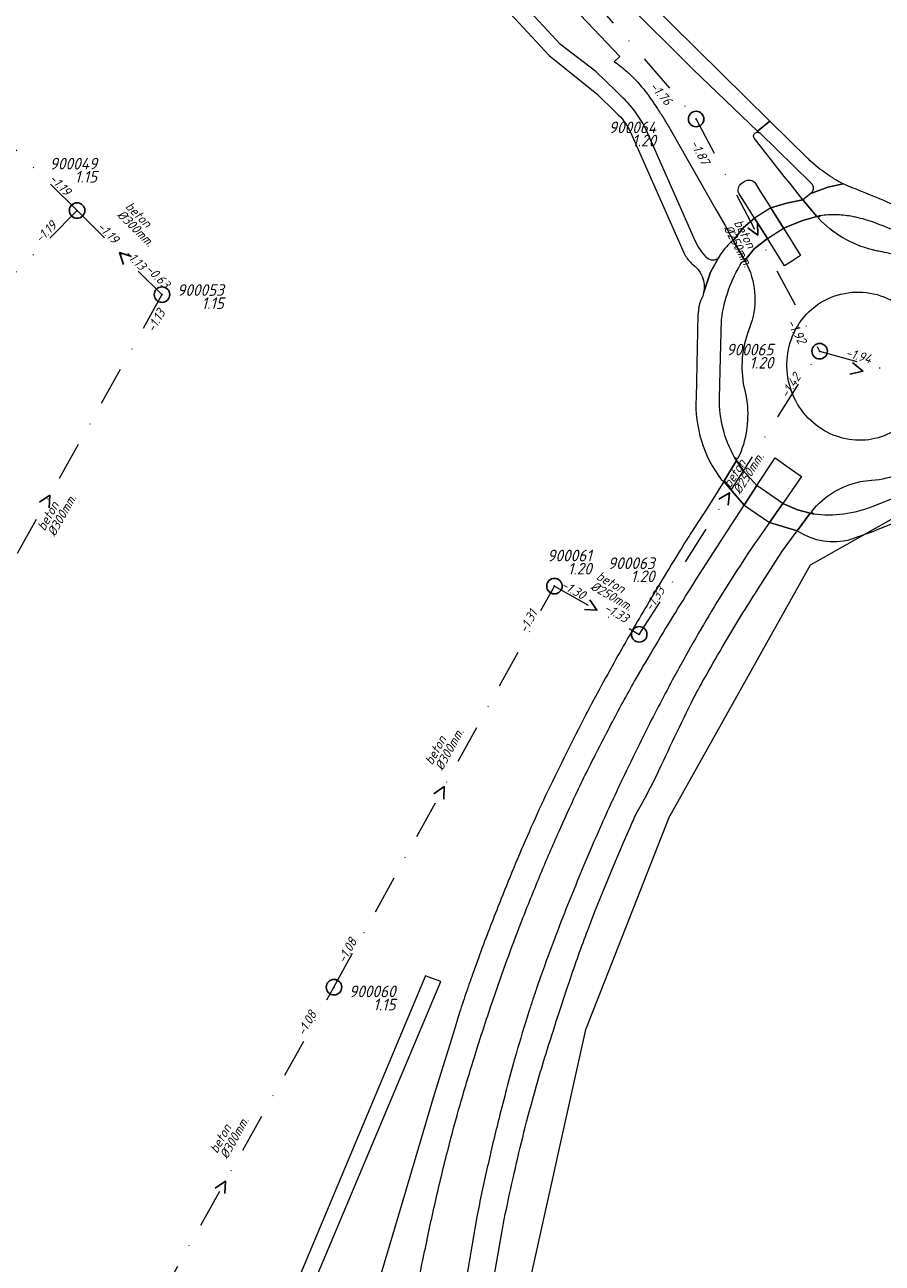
# Model space of a CAD drawing. Extents: x 148869 to 161638, y 453607 to 469810.
# Tile 628 of 656: x 153828 to 153938, y 467444 to 467604. Entities that reach past the tile are written whole.
import ezdxf
from ezdxf.enums import TextEntityAlignment as Align
from ezdxf.lldxf.tags import DXFTag

# ---------------------------------------------------------------- set-up
doc = ezdxf.new("R2010")
doc.units = 0
doc.header["$PDMODE"] = 32
doc.header["$PDSIZE"] = 2
doc.linetypes.add('RI-VWA', pattern=[11, 5, -3, 0, -3])
doc.layers.get('0').update_dxf_attribs({"linetype": 'CONTINUOUS'})
for name, color, linetype in [('B-OI-RI-BOB-T18-niet meenemen', 252, 'CONTINUOUS'), ('B-OI-RI-DIAMETER-T18-niet meenemen', 252, 'CONTINUOUS'), ('B-OI-RI-MATERIAAL-T18-niet meenemen', 252, 'CONTINUOUS'), ('B-OI-RI-STROOMRICHTING-S-niet meenemen', 252, 'CONTINUOUS'), ('B-OI-RI-VWA_PUTDEKSELHOOGTE-T25-niet meenemen', 252, 'CONTINUOUS'), ('gs dwa', 252, 'CONTINUOUS')]:
    doc.layers.add(name, color=color, linetype=linetype)
for name, color, linetype, lineweight in [('B-OI-RI-PERSLEIDING-G-niet meenemen', 190, 'RI-PERS', 18), ('B-OI-RI-VWA_TRANSPORTLEIDING-G-niet meenemen', 252, 'RI-VWA', 18), ('B-RO-VH-VERHARDING_ASFALT-GV', 251, 'CONTINUOUS', 18), ('B-RO-VH-VERHARDING_HALFVERHARDING_GRIND-GV', 251, 'CONTINUOUS', 18)]:
    doc.layers.add(name, color=color, linetype=linetype, lineweight=lineweight)
doc.styles.add('iso15', font='ISO.shx', dxfattribs={"oblique": 15})
doc.styles.add('NLCS-ISO-M750_CURSIEF', font='NLCS-ISO.ttf', dxfattribs={"oblique": 15})
tags = doc.linetypes.add('RI-PERS', pattern='A,7,-2,["P",Standard,S=1.8,R=0,X=-0.5,Y=-0.9],-2,7,-2,[102,NLCS.SHX,S=1,R=180,X=0,Y=0],-2', length=22).pattern_tags.tags
tags[6] = DXFTag(74, 10)

# ---------------------------------------------------------------- blocks, each defined once
blk = doc.blocks.new('ACMAP_ANN_TEMPLATE_diam')
at = {"color": 0, "linetype": 'ByBlock', "style": 'iso15', "oblique": 15}
blk.add_attdef('diam', (0.5, -1.3), '', height=1.2, dxfattribs=at)
blk = doc.blocks.new('ACMAP_ANN_TEMPLATE_mat')
at = {"color": 0, "linetype": 'ByBlock', "style": 'iso15', "oblique": 15}
blk.add_attdef('mat', (0.5, 0.2), '', height=1.2, dxfattribs=at)
blk = doc.blocks.new('ACMAP_ANN_TEMPLATE_nap-l')
at = {"color": 0, "linetype": 'ByBlock', "style": 'iso15', "oblique": 15}
blk.add_attdef('nap-l', (3.3, 0.2), '', height=1.2, dxfattribs=at)
blk = doc.blocks.new('ACMAP_ANN_TEMPLATE_nap-r')
at = {"color": 0, "linetype": 'ByBlock', "style": 'iso15', "oblique": 15}
blk.add_attdef('nap-r', text='', height=1.2, dxfattribs=at).set_placement((-4.1, 0.2), align=Align.RIGHT)
blk = doc.blocks.new('ACMAP_ANN_TEMPLATE_puth-dwa')
at = {"color": 0, "linetype": 'ByBlock', "style": 'iso15', "oblique": 15}
blk.add_attdef('puth-dwa', text='', height=1.5, dxfattribs=at).set_placement((2.7, 1), align=Align.RIGHT)
blk = doc.blocks.new('ACMAP_ANN_TEMPLATE_putnr-dwa')
at = {"color": 0, "linetype": 'ByBlock', "style": 'iso15', "oblique": 15}
blk.add_attdef('putnr-dwa', text='', height=1.5, dxfattribs=at).set_placement((2.7, 2.7), align=Align.RIGHT)

msp = doc.modelspace()

# ---------------------------------------------------------------- linework, layer by layer
at = {"layer": 'B-OI-RI-PERSLEIDING-G-niet meenemen'}
for p, q in [((153929.23, 467533.94), (153949.34, 467545.34)), ((153910.86, 467501.17), (153929.23, 467533.94)), ((153910.86, 467501.17), (153900.26, 467474.11)), ((153891.61, 467435.31), (153900.26, 467474.11))]:
    msp.add_line(p, q, dxfattribs=at)
at = {"layer": 'B-OI-RI-STROOMRICHTING-S-niet meenemen'}
for points in [[(153922.37, 467578.13), (153922.42, 467576.53), (153921.1, 467577.46)], [(153841.52, 467573.77), (153839.99, 467574.27), (153840.51, 467572.74)], [(153934.65, 467560.09), (153935.99, 467558.97), (153934.29, 467558.57)], [(153829.65, 467542.02), (153830.98, 467542.93), (153830.91, 467541.32)], [(153917.36, 467542.42), (153918.74, 467543.24), (153918.58, 467541.64)], [(153900.73, 467529.41), (153901.63, 467528.08), (153900.02, 467528.16)], [(153880.59, 467504.37), (153881.91, 467505.29), (153881.85, 467503.68)], [(153852.34, 467453.43), (153853.67, 467454.33), (153853.6, 467452.73)]]:
    msp.add_lwpolyline(points, dxfattribs=at)
at = {"layer": 'B-OI-RI-VWA_TRANSPORTLEIDING-G-niet meenemen'}
for p, q in [((153878.7, 467632.9), (153914.44, 467591.52)), ((153791.64, 467622.19), (153834.51, 467579.7)), ((153914.44, 467591.52), (153930.39, 467561.53)), ((153834.51, 467579.7), (153804.84, 467549.76)), ((153834.51, 467579.7), (153845.47, 467568.84)), ((153845.47, 467568.84), (153816.5, 467517.02)), ((153907.1, 467524.96), (153930.39, 467561.53)), ((153930.39, 467561.53), (153983.1, 467546.9)), ((153867.68, 467479.38), (153896.15, 467531.19)), ((153896.15, 467531.19), (153907.1, 467524.96)), ((153839.67, 467429.29), (153867.68, 467479.38))]:
    msp.add_line(p, q, dxfattribs=at)
at = {"layer": 'B-RO-VH-VERHARDING_ASFALT-GV', "flags": 128}
for points in [[(153922.51, 467589.8), (153922.37, 467589.94), (153914.06, 467597.92), (153904.99, 467606.99), (153896.3, 467616.43), (153888.02, 467626.23), (153880.16, 467636.37), (153872.74, 467646.83), (153870.94, 467649.65), (153869.34, 467652.59), (153864.56, 467662.09), (153863.8, 467663.55), (153861.32, 467667.88), (153858.77, 467666.28), (153861.03, 467662.46)], [(153871.83, 467651.99), (153862.95, 467668.91), (153861.32, 467667.88), (153863.8, 467663.55), (153864.56, 467662.09), (153869.34, 467652.59), (153870.94, 467649.65), (153872.74, 467646.83), (153880.16, 467636.37), (153888.02, 467626.23), (153896.3, 467616.43), (153904.99, 467606.99), (153914.06, 467597.92), (153922.37, 467589.94), (153923.98, 467591.24), (153905.06, 467609.91)], [(153881.16, 467624.88), (153879.19, 467623.51), (153885.61, 467613.38), (153885.45, 467613.25), (153888.75, 467607.01), (153895.48, 467599.71), (153901.63, 467594.77), (153904.1, 467592.34)], [(153905.04, 467594.22), (153904.06, 467595.17), (153901.49, 467597.68), (153896.95, 467601.14), (153890.22, 467608.41), (153886.15, 467616.21), (153881.05, 467624.24)], [(153881.9, 467624.76), (153884, 467621.46), (153884.51, 467621.84), (153885.68, 467620.42), (153887.96, 467617.72), (153890.48, 467614.81), (153893.07, 467611.89), (153894.29, 467610.55), (153896.95, 467607.71), (153904.61, 467599.59), (153903.88, 467598.91)], [(153929.91, 467585.48), (153929.86, 467585.52), (153929.8, 467585.58), (153929.18, 467586.12), (153928.89, 467586.42), (153928.88, 467586.41), (153923.98, 467591.24), (153922.37, 467589.94), (153922.51, 467589.8)], [(153905.96, 467589.81), (153912.9, 467574.15)], [(153914.34, 467575.8), (153913.26, 467578.23), (153907.98, 467590.13), (153907.98, 467590.14)], [(153911.09, 467590.22), (153916.98, 467579.84), (153917.57, 467578.8), (153918.19, 467577.78), (153919.24, 467575.85), (153920.55, 467577.5), (153921.97, 467578.72), (153920.68, 467580.8), (153920.02, 467581.86)], [(153922.1, 467583.2), (153922.77, 467582.13), (153924.07, 467580.06), (153926.1, 467580.67), (153928.24, 467581.09), (153926.59, 467583.19), (153925.82, 467584.11), (153921.98, 467589), (153921.97, 467589.01)], [(153922.62, 467589.74), (153922.65, 467589.72), (153929.27, 467583.28)], [(153920.33, 467583.22), (153920.66, 467583.45)], [(153933.45, 467583.15), (153931.43, 467582.73), (153929.26, 467581.9), (153929.26, 467581.9), (153928.24, 467581.09), (153930.02, 467578.94), (153930.5, 467579.08)], [(153929.26, 467581.9), (153931.43, 467582.73), (153933.45, 467583.15)], [(153935.79, 467582.15), (153934.88, 467582.53)], [(153930.54, 467578.39), (153930.14, 467578.78), (153930.5, 467579.08), (153930.02, 467578.94), (153928.23, 467578.42), (153925.73, 467577.42)], [(153925.73, 467577.42), (153927.94, 467573.89), (153926.89, 467573.22), (153925.84, 467572.55), (153923.64, 467576.09), (153921.94, 467574.75), (153920.72, 467573.23), (153921.05, 467572.65)], [(153920.36, 467573.04), (153920.72, 467573.23), (153919.24, 467575.85), (153918.97, 467575.65)], [(153917.48, 467573.85), (153917.48, 467573.81), (153917.47, 467573.79), (153916.31, 467571.73), (153915.41, 467569.04)], [(153915.41, 467569.04), (153916.31, 467571.73), (153917.47, 467573.79)], [(153916.01, 467573.48), (153915.84, 467573.61)], [(153938.46, 467574.35), (153938.41, 467574.37), (153938.4, 467574.37)], [(153913.8, 467572.92), (153913.83, 467572.85)], [(153915.15, 467568.28), (153915.03, 467568.02)], [(153914.7, 467566.48), (153914.66, 467566.26), (153914.43, 467555.51)], [(153917.47, 467555.45), (153917.6, 467560.7), (153917.72, 467565.6)], [(153927.76, 467565.12), (153927.8, 467565.21)], [(153921.35, 467564.56), (153921.25, 467564.32), (153921.24, 467564.27)], [(153920.62, 467556.91), (153920.66, 467556.85)], [(153917.69, 467544.95), (153918.04, 467544.71), (153919.66, 467547.42), (153919.42, 467547.8)], [(153920.1, 467548.18), (153919.76, 467547.59), (153919.42, 467547.8), (153919.66, 467547.42), (153920.51, 467546.12), (153922.27, 467544.17), (153924.65, 467547.76), (153926.35, 467546.56), (153928.05, 467545.35), (153925.64, 467541.88), (153927.54, 467541.04), (153929.19, 467540.59), (153929.63, 467540.47), (153929.3, 467540.76), (153929.37, 467540.84)], [(153934.31, 467537.23), (153937.38, 467538.3), (153937.74, 467538.44), (153952.39, 467544.25), (153955.67, 467547.84)], [(153914.42, 467531.99), (153918.95, 467539.04), (153920.63, 467541.65), (153918.04, 467544.71), (153915.75, 467541.06), (153915.57, 467540.78)], [(153937.09, 467544.87), (153937.14, 467544.86)], [(153946.78, 467545.23), (153941.82, 467543.27), (153937.25, 467541.46)], [(153922.36, 467530.7), (153925.03, 467534.87), (153925.59, 467535.74), (153927.49, 467538.33), (153923.9, 467539.42), (153922.11, 467536.84), (153921.99, 467536.66)], [(153929.63, 467540.47), (153929.19, 467540.59), (153927.49, 467538.33), (153928.28, 467537.88), (153929.12, 467537.52), (153929.99, 467537.23), (153930.9, 467537.04), (153931.75, 467536.95), (153932.62, 467536.95), (153933.47, 467537.04), (153934.08, 467537.11)], [(153903.73, 467503.72), (153903.59, 467503.42), (153903.53, 467503.33)], [(153896.75, 467499.53), (153896.96, 467500)], [(153900.44, 467486.76), (153901.44, 467489.36), (153903.73, 467494.94), (153905.19, 467498.36), (153905.91, 467500)], [(153889.24, 467490.75), (153889.18, 467490.55)], [(153890.06, 467482.96), (153890.2, 467483.36)], [(153887.81, 467476.54), (153888.24, 467477.81), (153888.79, 467479.38), (153889.37, 467481.03)], [(153894.6, 467481.4), (153894.35, 467480.71), (153893.92, 467479.47)], [(153896.39, 467474.99), (153896.92, 467476.63), (153897.45, 467478.24), (153897.67, 467478.9), (153898.12, 467480.23)], [(153883.89, 467476.11), (153883.08, 467473.36), (153880.61, 467465.51), (153876.58, 467451.84), (153871.02, 467433.2), (153877.01, 467432), (153879.02, 467443.63), (153879.13, 467443.97)], [(153892.85, 467476.24), (153892.62, 467475.52)], [(153886.13, 467449.74), (153882.89, 467430.8), (153886.29, 467430.25), (153886.33, 467430.49), (153889.43, 467448.17), (153889.67, 467449.38)]]:
    msp.add_lwpolyline(points, dxfattribs=at)
at = {"layer": 'B-RO-VH-VERHARDING_ASFALT-GV'}
for points in [[(153903.88, 467598.91, -0.011099), (153904.41, 467598.54)], [(153904.41, 467598.54, -0.02227), (153905.64, 467597.53)], [(153905.64, 467597.53, -0.01143), (153906.09, 467597.11)], [(153906.09, 467597.11, -0.011709), (153906.52, 467596.68)], [(153906.52, 467596.68, -0.020519), (153907.83, 467595.16)], [(153905.93, 467593.27, 0.022754), (153905.04, 467594.22)], [(153907.83, 467595.16, -0.008694), (153908.23, 467594.63)], [(153908.23, 467594.63, -0.008311), (153909.37, 467592.98)], [(153904.1, 467592.34, -0.109143), (153905.96, 467589.81)], [(153907.98, 467590.14, 0.065606), (153905.93, 467593.27)], [(153909.37, 467592.98, -0.006295), (153910.25, 467591.61)], [(153910.25, 467591.61, -0.007673), (153911.09, 467590.22)], [(153921.87, 467589.37, -0.18903), (153922.04, 467589.71)], [(153921.97, 467589.01, -0.180054), (153921.87, 467589.37)], [(153922.04, 467589.71, -0.188809), (153922.34, 467589.83)], [(153922.34, 467589.83, -0.099148), (153922.51, 467589.8)], [(153922.51, 467589.8, -0.072179), (153922.62, 467589.74)], [(153932.08, 467583.91, -0.031774), (153929.91, 467585.48)], [(153920.02, 467581.86, -0.407758), (153920.33, 467583.22)], [(153920.66, 467583.45, -0.414251), (153922.1, 467583.2)], [(153929.27, 467583.28, -0.423717), (153929.26, 467581.9)], [(153933.45, 467583.15, -0.026896), (153932.08, 467583.91)], [(153934.88, 467582.53, -0.026004), (153933.45, 467583.15)], [(153943.11, 467578.9, 0.0274), (153935.79, 467582.15)], [(153930.5, 467579.08, -0.038412), (153932.45, 467579.19)], [(153937.71, 467574.5, -0.145075), (153930.54, 467578.39)], [(153932.45, 467579.19, -0.039087), (153934.4, 467579)], [(153934.4, 467579, -0.039278), (153936.87, 467578.37)], [(153936.87, 467578.37, -0.027276), (153940.17, 467577.05)], [(153915.84, 467573.61, -0.091064), (153914.34, 467575.8)], [(153918.97, 467575.65, 0.059618), (153917.48, 467573.85)], [(153912.9, 467574.15, 0.076364), (153913.8, 467572.92)], [(153917.47, 467573.79, -0.454356), (153916.01, 467573.48)], [(153917.72, 467565.6, -0.109047), (153920.36, 467573.04)], [(153938.4, 467574.37, -0.011728), (153937.71, 467574.5)], [(153939.71, 467574.07, 0.028285), (153938.46, 467574.35)], [(153913.83, 467572.85, -0.313368), (153915.41, 467569.04)], [(153921.05, 467572.65, -0.205912), (153921.35, 467564.56)], [(153915.41, 467569.04, -0.056184), (153915.15, 467568.28)], [(153927.8, 467565.21, -0.209429), (153934.06, 467569.08)], [(153934.06, 467569.08, -0.209496), (153941.15, 467567.11)], [(153915.03, 467568.02, 0.085033), (153914.7, 467566.48)], [(153926.3, 467558.12, -0.187549), (153927.76, 467565.12)], [(153921.24, 467564.27, 0.071769), (153920.4, 467560.64)], [(153920.4, 467560.64, 0.071697), (153920.62, 467556.91)], [(153929.95, 467551.98, -0.187366), (153926.3, 467558.12)], [(153914.43, 467555.51, 0.175652), (153917.69, 467544.95)], [(153919.42, 467547.8, -0.13769), (153917.47, 467555.45)], [(153920.66, 467556.85, -0.028655), (153920.97, 467555.28)], [(153920.97, 467555.28, -0.130677), (153920.1, 467548.18)], [(153942.01, 467552.92, -0.196658), (153936.32, 467550.05)], [(153936.32, 467550.05, -0.187441), (153929.95, 467551.98)], [(153929.37, 467540.84, -0.176804), (153935.67, 467544.68)], [(153935.67, 467544.68, -0.034027), (153937.09, 467544.87)], [(153937.14, 467544.86, 0.065021), (153940.86, 467545.69)], [(153937.25, 467541.46, -0.124195), (153929.63, 467540.47)], [(153915.57, 467540.78, 0.007426), (153914.39, 467539)], [(153914.39, 467539, 0.007821), (153913.25, 467537.21)], [(153913.25, 467537.21, 0.004887), (153908.06, 467528.66)], [(153921.99, 467536.66, 0.00734), (153918.96, 467532.04)], [(153934.08, 467537.11, -0.022691), (153934.31, 467537.23)], [(153911.77, 467527.75, -0.004661), (153914.42, 467531.99)], [(153918.96, 467532.04, 0.007396), (153916.07, 467527.35)], [(153920.23, 467527.3, -0.005049), (153922.36, 467530.7)], [(153908.06, 467528.66, 0.006803), (153904.35, 467522.21)], [(153909.18, 467523.47, -0.004388), (153911.77, 467527.75)], [(153916.07, 467527.35, 0.006893), (153913.4, 467522.74)], [(153918.16, 467523.86, -0.005386), (153920.23, 467527.3)], [(153906.7, 467519.25, -0.004206), (153909.18, 467523.47)], [(153915.68, 467519.56, -0.00504), (153918.16, 467523.86)], [(153904.35, 467522.21, 0.006755), (153900.18, 467514.52)], [(153913.4, 467522.74, 0.006958), (153910.69, 467517.77)], [(153905.17, 467516.52, -0.006726), (153906.7, 467519.25)], [(153914.12, 467516.71, -0.007863), (153915.68, 467519.56)], [(153910.69, 467517.77, 0.006503), (153907.12, 467510.79)], [(153902.14, 467510.77, -0.006332), (153905.17, 467516.52)], [(153909.36, 467506.75, -0.007052), (153914.12, 467516.71)], [(153900.18, 467514.52, 0.006499), (153895.28, 467504.74)], [(153899.24, 467505, -0.005749), (153902.14, 467510.77)], [(153907.12, 467510.79, 0.006788), (153903.73, 467503.72)], [(153906.7, 467501.77, 0.013707), (153909.36, 467506.75)], [(153895.28, 467504.74, 0.005322), (153893.12, 467500)], [(153896.96, 467500, -0.004971), (153899.24, 467505)], [(153903.53, 467503.33, 0.003065), (153902.05, 467500)], [(153905.91, 467500, -0.002303), (153906.7, 467501.77)], [(153893.12, 467500, 0.010236), (153889.24, 467490.75)], [(153894.37, 467494, -0.00559), (153896.75, 467499.53)], [(153902.05, 467500, 0.004491), (153899.96, 467495.14)], [(153899.96, 467495.14, 0.007378), (153896.62, 467486.85)], [(153892.08, 467488.34, -0.005289), (153894.37, 467494)], [(153889.18, 467490.55, 0.007335), (153886.68, 467484.11)], [(153890.2, 467483.36, -0.006183), (153892.08, 467488.34)], [(153896.62, 467486.85, 0.006587), (153894.6, 467481.4)], [(153898.12, 467480.23, -0.006305), (153900.44, 467486.76)], [(153886.68, 467484.11, 0.002183), (153885.99, 467482.19)], [(153885.99, 467482.19, 0.001977), (153885.39, 467480.53)], [(153889.37, 467481.03, -0.002008), (153890.06, 467482.96)], [(153885.39, 467480.53, 0.001872), (153884.84, 467478.93)], [(153884.84, 467478.93, 0.003187), (153883.89, 467476.11)], [(153893.92, 467479.47, 0.003654), (153893.37, 467477.84)], [(153893.37, 467477.84, 0.003772), (153892.85, 467476.24)], [(153885.64, 467469.81, -0.006254), (153887.81, 467476.54)], [(153892.62, 467475.52, 0.008867), (153891.01, 467470.08)], [(153894.88, 467470.21, -0.003599), (153896.39, 467474.99)], [(153883.78, 467463.54, -0.006578), (153885.64, 467469.81)], [(153891.01, 467470.08, 0.006398), (153888.99, 467462.46)], [(153893.44, 467465.27, -0.006882), (153894.88, 467470.21)], [(153892.05, 467459.99, -0.006447), (153893.44, 467465.27)], [(153882.22, 467457.71, -0.006877), (153883.78, 467463.54)], [(153888.99, 467462.46, 0.006326), (153887.48, 467456.12)], [(153890.8, 467454.7, -0.00664), (153892.05, 467459.99)], [(153880.59, 467450.86, -0.006714), (153882.22, 467457.71)], [(153887.48, 467456.12, 0.006441), (153886.13, 467449.74)], [(153889.67, 467449.38, -0.006739), (153890.8, 467454.7)], [(153879.13, 467443.97, -0.006653), (153880.59, 467450.86)]]:
    msp.add_lwpolyline(points, format="xyb", dxfattribs=at)
at = {"layer": 'B-RO-VH-VERHARDING_ASFALT-GV', "flags": 128}
for points in [[(153928.24, 467581.09), (153926.1, 467580.67), (153924.07, 467580.06), (153925.73, 467577.42), (153928.23, 467578.42), (153930.02, 467578.94)], [(153923.64, 467576.09), (153925.73, 467577.42), (153924.07, 467580.06), (153924.07, 467580.04), (153921.97, 467578.72)], [(153921.97, 467578.72), (153920.55, 467577.5), (153919.24, 467575.85), (153920.72, 467573.23), (153921.94, 467574.75), (153923.64, 467576.09)], [(153918.04, 467544.71), (153920.63, 467541.65), (153922.27, 467544.17), (153920.51, 467546.12), (153919.66, 467547.42)], [(153925.64, 467541.88), (153922.27, 467544.17), (153920.63, 467541.65), (153923.9, 467539.42)], [(153923.9, 467539.42), (153927.49, 467538.33), (153929.19, 467540.59), (153927.54, 467541.04), (153925.64, 467541.88)]]:
    msp.add_lwpolyline(points, close=True, dxfattribs=at)
at = {"layer": 'B-RO-VH-VERHARDING_HALFVERHARDING_GRIND-GV', "flags": 128}
msp.add_lwpolyline([(153852.47, 467411.13), (153881.48, 467480.11), (153879.46, 467480.83), (153879.44, 467480.77), (153855.86, 467424.51), (153854.47, 467425.15), (153853.6, 467423.1), (153854.93, 467422.55), (153849.31, 467409.2)], dxfattribs=at)
at = {"layer": 'gs dwa'}
for p in [(153914.44, 467591.52), (153834.51, 467579.7), (153845.47, 467568.84), (153930.39, 467561.53), (153896.15, 467531.19), (153907.1, 467524.96), (153867.68, 467479.38)]:
    msp.add_point(p, dxfattribs=at)

# ---------------------------------------------------------------- block references
at = {"layer": 'B-OI-RI-BOB-T18-niet meenemen'}
ref = msp.add_blockref('ACMAP_ANN_TEMPLATE_nap-r', (153913.07, 467589.94), dxfattribs=dict(at, rotation=310.8172467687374))
ref.add_attrib('nap-r', '-1.76', dxfattribs={"layer": '0', "color": 0, "linetype": 'ByBlock', "height": 1.2, "rotation": 310.8172, "style": 'NLCS-ISO-M750_CURSIEF', "oblique": 15}).set_placement((153910.54, 467593.17), align=Align.RIGHT)
ref = msp.add_blockref('ACMAP_ANN_TEMPLATE_nap-l', (153911.92, 467591.26), dxfattribs=dict(at, rotation=298.0060081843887))
ref.add_attrib('nap-l', '-1.87', (153913.64, 467588.44), dxfattribs={"layer": '0', "color": 0, "linetype": 'ByBlock', "height": 1.2, "rotation": 298.006, "style": 'NLCS-ISO-M750_CURSIEF', "oblique": 15})
ref = msp.add_blockref('ACMAP_ANN_TEMPLATE_nap-r', (153835.78, 467578.49), dxfattribs=dict(at, rotation=315.2550638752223))
ref.add_attrib('nap-r', '-1.19', dxfattribs={"layer": '0', "color": 0, "linetype": 'ByBlock', "height": 1.2, "rotation": 315.2551, "style": 'NLCS-ISO-M750_CURSIEF', "oblique": 15}).set_placement((153833.01, 467581.52), align=Align.RIGHT)
ref = msp.add_blockref('ACMAP_ANN_TEMPLATE_nap-l', (153827.6, 467572.92), dxfattribs=dict(at, rotation=45.25951609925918))
ref.add_attrib('nap-l', '-1.19', (153829.78, 467575.41), dxfattribs={"layer": '0', "color": 0, "linetype": 'ByBlock', "height": 1.2, "rotation": 45.2595, "style": 'NLCS-ISO-M750_CURSIEF', "oblique": 15})
ref = msp.add_blockref('ACMAP_ANN_TEMPLATE_nap-l', (153834.51, 467579.7), dxfattribs=dict(at, rotation=315.2625819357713))
ref.add_attrib('nap-l', '-1.19', (153836.99, 467577.52), dxfattribs={"layer": '0', "color": 0, "linetype": 'ByBlock', "height": 1.2, "rotation": 315.2626, "style": 'NLCS-ISO-M750_CURSIEF', "oblique": 15})
ref = msp.add_blockref('ACMAP_ANN_TEMPLATE_nap-r', (153845.47, 467568.84), dxfattribs=dict(at, rotation=315.2625819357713))
ref.add_attrib('nap-r', '-1.13', dxfattribs={"layer": '0', "color": 0, "linetype": 'ByBlock', "height": 1.2, "rotation": 315.2626, "style": 'NLCS-ISO-M750_CURSIEF', "oblique": 15}).set_placement((153842.7, 467571.87), align=Align.RIGHT)
ref = msp.add_blockref('ACMAP_ANN_TEMPLATE_nap-l', (153840.79, 467574.2), dxfattribs=dict(at, rotation=315.2738492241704))
ref.add_attrib('nap-l', '-0.63', (153843.27, 467572.02), dxfattribs={"layer": '0', "color": 0, "linetype": 'ByBlock', "height": 1.2, "rotation": 315.2738, "style": 'NLCS-ISO-M750_CURSIEF', "oblique": 15})
ref = msp.add_blockref('ACMAP_ANN_TEMPLATE_nap-l', (153843.03, 467560.87), dxfattribs=dict(at, rotation=60.79260251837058))
ref.add_attrib('nap-l', '-1.13', (153844.46, 467563.84), dxfattribs={"layer": '0', "color": 0, "linetype": 'ByBlock', "height": 1.2, "rotation": 60.7926, "style": 'NLCS-ISO-M750_CURSIEF', "oblique": 15})
ref = msp.add_blockref('ACMAP_ANN_TEMPLATE_nap-r', (153929.45, 467558.63), dxfattribs=dict(at, rotation=298.0060081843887))
ref.add_attrib('nap-r', '-1.92', dxfattribs={"layer": '0', "color": 0, "linetype": 'ByBlock', "height": 1.2, "rotation": 298.006, "style": 'NLCS-ISO-M750_CURSIEF', "oblique": 15}).set_placement((153927.7, 467562.34), align=Align.RIGHT)
ref = msp.add_blockref('ACMAP_ANN_TEMPLATE_nap-l', (153930.39, 467561.53), dxfattribs=dict(at, rotation=344.4876629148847))
ref.add_attrib('nap-l', '-1.94', (153933.62, 467560.84), dxfattribs={"layer": '0', "color": 0, "linetype": 'ByBlock', "height": 1.2, "rotation": 344.4877, "style": 'NLCS-ISO-M750_CURSIEF', "oblique": 15})
ref = msp.add_blockref('ACMAP_ANN_TEMPLATE_nap-r', (153930.39, 467561.53), dxfattribs=dict(at, rotation=57.50853678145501))
ref.add_attrib('nap-r', '-1.42', dxfattribs={"layer": '0', "color": 0, "linetype": 'ByBlock', "height": 1.2, "rotation": 57.5085, "style": 'NLCS-ISO-M750_CURSIEF', "oblique": 15}).set_placement((153928.02, 467558.18), align=Align.RIGHT)
ref = msp.add_blockref('ACMAP_ANN_TEMPLATE_nap-l', (153893.91, 467532.48), dxfattribs=dict(at, rotation=330.3622978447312))
ref.add_attrib('nap-l', '-1.30', (153896.88, 467531.02), dxfattribs={"layer": '0', "color": 0, "linetype": 'ByBlock', "height": 1.2, "rotation": 330.3623, "style": 'NLCS-ISO-M750_CURSIEF', "oblique": 15})
ref = msp.add_blockref('ACMAP_ANN_TEMPLATE_nap-l', (153907.1, 467524.96), dxfattribs=dict(at, rotation=57.50853678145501))
ref.add_attrib('nap-l', '-1.33', (153908.7, 467527.85), dxfattribs={"layer": '0', "color": 0, "linetype": 'ByBlock', "height": 1.2, "rotation": 57.5085, "style": 'NLCS-ISO-M750_CURSIEF', "oblique": 15})
ref = msp.add_blockref('ACMAP_ANN_TEMPLATE_nap-r', (153908.75, 467524.2), dxfattribs=dict(at, rotation=330.3622978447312))
ref.add_attrib('nap-r', '-1.33', dxfattribs={"layer": '0', "color": 0, "linetype": 'ByBlock', "height": 1.2, "rotation": 330.3623, "style": 'NLCS-ISO-M750_CURSIEF', "oblique": 15}).set_placement((153905.29, 467526.41), align=Align.RIGHT)
ref = msp.add_blockref('ACMAP_ANN_TEMPLATE_nap-r', (153896.15, 467531.19), dxfattribs=dict(at, rotation=61.21086143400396))
ref.add_attrib('nap-r', '-1.31', dxfattribs={"layer": '0', "color": 0, "linetype": 'ByBlock', "height": 1.2, "rotation": 61.2109, "style": 'NLCS-ISO-M750_CURSIEF', "oblique": 15}).set_placement((153894, 467527.69), align=Align.RIGHT)
ref = msp.add_blockref('ACMAP_ANN_TEMPLATE_nap-l', (153867.68, 467479.38), dxfattribs=dict(at, rotation=61.21086143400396))
ref.add_attrib('nap-l', '-1.08', (153869.09, 467482.37), dxfattribs={"layer": '0', "color": 0, "linetype": 'ByBlock', "height": 1.2, "rotation": 61.2109, "style": 'NLCS-ISO-M750_CURSIEF', "oblique": 15})
ref = msp.add_blockref('ACMAP_ANN_TEMPLATE_nap-r', (153867.68, 467479.38), dxfattribs=dict(at, rotation=60.78636527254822))
ref.add_attrib('nap-r', '-1.08', dxfattribs={"layer": '0', "color": 0, "linetype": 'ByBlock', "height": 1.2, "rotation": 60.7864, "style": 'NLCS-ISO-M750_CURSIEF', "oblique": 15}).set_placement((153865.5, 467475.9), align=Align.RIGHT)
at = {"layer": 'B-OI-RI-DIAMETER-T18-niet meenemen'}
ref = msp.add_blockref('ACMAP_ANN_TEMPLATE_diam', (153840.15, 467580.34), dxfattribs=dict(at, rotation=315.2625819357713))
ref.add_attrib('diam', '%%c300mm.', (153839.59, 467579.06), dxfattribs={"layer": '0', "color": 0, "linetype": 'ByBlock', "height": 1.2, "rotation": 315.2626, "style": 'NLCS-ISO-M750_CURSIEF', "oblique": 15})
ref = msp.add_blockref('ACMAP_ANN_TEMPLATE_diam', (153918.87, 467578.49), dxfattribs=dict(at, rotation=298.0060081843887))
ref.add_attrib('diam', '%%c250mm.', (153917.96, 467577.44), dxfattribs={"layer": '0', "color": 0, "linetype": 'ByBlock', "height": 1.2, "rotation": 298.006, "style": 'NLCS-ISO-M750_CURSIEF', "oblique": 15})
ref = msp.add_blockref('ACMAP_ANN_TEMPLATE_diam', (153918.74, 467543.24), dxfattribs=dict(at, rotation=57.50853678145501))
ref.add_attrib('diam', '%%c250mm.', (153920.11, 467542.97), dxfattribs={"layer": '0', "color": 0, "linetype": 'ByBlock', "height": 1.2, "rotation": 57.5085, "style": 'NLCS-ISO-M750_CURSIEF', "oblique": 15})
ref = msp.add_blockref('ACMAP_ANN_TEMPLATE_diam', (153830.25, 467537.71), dxfattribs=dict(at, rotation=60.79260251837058))
ref.add_attrib('diam', '%%c300mm.', (153831.62, 467537.51), dxfattribs={"layer": '0', "color": 0, "linetype": 'ByBlock', "height": 1.2, "rotation": 60.7926, "style": 'NLCS-ISO-M750_CURSIEF', "oblique": 15})
ref = msp.add_blockref('ACMAP_ANN_TEMPLATE_diam', (153900.91, 467532.23), dxfattribs=dict(at, rotation=330.3622978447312))
ref.add_attrib('diam', '%%c250mm.', (153900.7, 467530.85), dxfattribs={"layer": '0', "color": 0, "linetype": 'ByBlock', "height": 1.2, "rotation": 330.3623, "style": 'NLCS-ISO-M750_CURSIEF', "oblique": 15})
ref = msp.add_blockref('ACMAP_ANN_TEMPLATE_diam', (153880.3, 467507.45), dxfattribs=dict(at, rotation=61.21086143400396))
ref.add_attrib('diam', '%%c300mm.', (153881.68, 467507.27), dxfattribs={"layer": '0', "color": 0, "linetype": 'ByBlock', "height": 1.2, "rotation": 61.2109, "style": 'NLCS-ISO-M750_CURSIEF', "oblique": 15})
ref = msp.add_blockref('ACMAP_ANN_TEMPLATE_diam', (153852.52, 467457.29), dxfattribs=dict(at, rotation=60.78636527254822))
ref.add_attrib('diam', '%%c300mm.', (153853.89, 467457.09), dxfattribs={"layer": '0', "color": 0, "linetype": 'ByBlock', "height": 1.2, "rotation": 60.7864, "style": 'NLCS-ISO-M750_CURSIEF', "oblique": 15})
at = {"layer": 'B-OI-RI-MATERIAAL-T18-niet meenemen'}
ref = msp.add_blockref('ACMAP_ANN_TEMPLATE_mat', (153840.15, 467580.34), dxfattribs=dict(at, rotation=315.2625819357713))
ref.add_attrib('mat', 'beton', (153840.64, 467580.13), dxfattribs={"layer": '0', "color": 0, "linetype": 'ByBlock', "height": 1.2, "rotation": 315.2626, "style": 'NLCS-ISO-M750_CURSIEF', "oblique": 15})
ref = msp.add_blockref('ACMAP_ANN_TEMPLATE_mat', (153918.87, 467578.49), dxfattribs=dict(at, rotation=298.0060081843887))
ref.add_attrib('mat', 'beton', (153919.28, 467578.14), dxfattribs={"layer": '0', "color": 0, "linetype": 'ByBlock', "height": 1.2, "rotation": 298.006, "style": 'NLCS-ISO-M750_CURSIEF', "oblique": 15})
ref = msp.add_blockref('ACMAP_ANN_TEMPLATE_mat', (153918.74, 467543.24), dxfattribs=dict(at, rotation=57.50853678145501))
ref.add_attrib('mat', 'beton', (153918.84, 467543.77), dxfattribs={"layer": '0', "color": 0, "linetype": 'ByBlock', "height": 1.2, "rotation": 57.5085, "style": 'NLCS-ISO-M750_CURSIEF', "oblique": 15})
ref = msp.add_blockref('ACMAP_ANN_TEMPLATE_mat', (153830.25, 467537.71), dxfattribs=dict(at, rotation=60.79260251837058))
ref.add_attrib('mat', 'beton', (153830.31, 467538.24), dxfattribs={"layer": '0', "color": 0, "linetype": 'ByBlock', "height": 1.2, "rotation": 60.7926, "style": 'NLCS-ISO-M750_CURSIEF', "oblique": 15})
ref = msp.add_blockref('ACMAP_ANN_TEMPLATE_mat', (153900.91, 467532.23), dxfattribs=dict(at, rotation=330.3622978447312))
ref.add_attrib('mat', 'beton', (153901.44, 467532.15), dxfattribs={"layer": '0', "color": 0, "linetype": 'ByBlock', "height": 1.2, "rotation": 330.3623, "style": 'NLCS-ISO-M750_CURSIEF', "oblique": 15})
ref = msp.add_blockref('ACMAP_ANN_TEMPLATE_mat', (153880.3, 467507.45), dxfattribs=dict(at, rotation=61.21086143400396))
ref.add_attrib('mat', 'beton', (153880.36, 467507.99), dxfattribs={"layer": '0', "color": 0, "linetype": 'ByBlock', "height": 1.2, "rotation": 61.2109, "style": 'NLCS-ISO-M750_CURSIEF', "oblique": 15})
ref = msp.add_blockref('ACMAP_ANN_TEMPLATE_mat', (153852.52, 467457.29), dxfattribs=dict(at, rotation=60.78636527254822))
ref.add_attrib('mat', 'beton', (153852.58, 467457.83), dxfattribs={"layer": '0', "color": 0, "linetype": 'ByBlock', "height": 1.2, "rotation": 60.7864, "style": 'NLCS-ISO-M750_CURSIEF', "oblique": 15})
at = {"layer": 'B-OI-RI-VWA_PUTDEKSELHOOGTE-T25-niet meenemen'}
ref = msp.add_blockref('ACMAP_ANN_TEMPLATE_putnr-dwa', (153906.57, 467586.99), dxfattribs=at)
ref.add_attrib('putnr-dwa', '900064', dxfattribs={"layer": '0', "color": 0, "linetype": 'ByBlock', "height": 1.5, "style": 'NLCS-ISO-M750_CURSIEF', "oblique": 15}).set_placement((153909.27, 467589.69), align=Align.RIGHT)
ref = msp.add_blockref('ACMAP_ANN_TEMPLATE_puth-dwa', (153906.57, 467586.99), dxfattribs=at)
ref.add_attrib('puth-dwa', '1.20', dxfattribs={"layer": '0', "color": 0, "linetype": 'ByBlock', "height": 1.5, "style": 'NLCS-ISO-M750_CURSIEF', "oblique": 15}).set_placement((153909.27, 467587.99), align=Align.RIGHT)
ref = msp.add_blockref('ACMAP_ANN_TEMPLATE_putnr-dwa', (153834.4, 467582.31), dxfattribs=at)
ref.add_attrib('putnr-dwa', '900049', dxfattribs={"layer": '0', "color": 0, "linetype": 'ByBlock', "height": 1.5, "style": 'NLCS-ISO-M750_CURSIEF', "oblique": 15}).set_placement((153837.1, 467585.01), align=Align.RIGHT)
ref = msp.add_blockref('ACMAP_ANN_TEMPLATE_puth-dwa', (153834.4, 467582.31), dxfattribs=at)
ref.add_attrib('puth-dwa', '1.15', dxfattribs={"layer": '0', "color": 0, "linetype": 'ByBlock', "height": 1.5, "style": 'NLCS-ISO-M750_CURSIEF', "oblique": 15}).set_placement((153837.1, 467583.31), align=Align.RIGHT)
ref = msp.add_blockref('ACMAP_ANN_TEMPLATE_putnr-dwa', (153850.77, 467565.98), dxfattribs=at)
ref.add_attrib('putnr-dwa', '900053', dxfattribs={"layer": '0', "color": 0, "linetype": 'ByBlock', "height": 1.5, "style": 'NLCS-ISO-M750_CURSIEF', "oblique": 15}).set_placement((153853.47, 467568.68), align=Align.RIGHT)
ref = msp.add_blockref('ACMAP_ANN_TEMPLATE_puth-dwa', (153850.77, 467565.98), dxfattribs=at)
ref.add_attrib('puth-dwa', '1.15', dxfattribs={"layer": '0', "color": 0, "linetype": 'ByBlock', "height": 1.5, "style": 'NLCS-ISO-M750_CURSIEF', "oblique": 15}).set_placement((153853.47, 467566.98), align=Align.RIGHT)
ref = msp.add_blockref('ACMAP_ANN_TEMPLATE_putnr-dwa', (153921.72, 467558.29), dxfattribs=at)
ref.add_attrib('putnr-dwa', '900065', dxfattribs={"layer": '0', "color": 0, "linetype": 'ByBlock', "height": 1.5, "style": 'NLCS-ISO-M750_CURSIEF', "oblique": 15}).set_placement((153924.42, 467560.99), align=Align.RIGHT)
ref = msp.add_blockref('ACMAP_ANN_TEMPLATE_puth-dwa', (153921.72, 467558.29), dxfattribs=at)
ref.add_attrib('puth-dwa', '1.20', dxfattribs={"layer": '0', "color": 0, "linetype": 'ByBlock', "height": 1.5, "style": 'NLCS-ISO-M750_CURSIEF', "oblique": 15}).set_placement((153924.42, 467559.29), align=Align.RIGHT)
ref = msp.add_blockref('ACMAP_ANN_TEMPLATE_putnr-dwa', (153898.27, 467531.69), dxfattribs=at)
ref.add_attrib('putnr-dwa', '900061', dxfattribs={"layer": '0', "color": 0, "linetype": 'ByBlock', "height": 1.5, "style": 'NLCS-ISO-M750_CURSIEF', "oblique": 15}).set_placement((153900.97, 467534.39), align=Align.RIGHT)
ref = msp.add_blockref('ACMAP_ANN_TEMPLATE_putnr-dwa', (153906.39, 467530.7), dxfattribs=at)
ref.add_attrib('putnr-dwa', '900063', dxfattribs={"layer": '0', "color": 0, "linetype": 'ByBlock', "height": 1.5, "style": 'NLCS-ISO-M750_CURSIEF', "oblique": 15}).set_placement((153909.09, 467533.4), align=Align.RIGHT)
ref = msp.add_blockref('ACMAP_ANN_TEMPLATE_puth-dwa', (153898.27, 467531.69), dxfattribs=at)
ref.add_attrib('puth-dwa', '1.20', dxfattribs={"layer": '0', "color": 0, "linetype": 'ByBlock', "height": 1.5, "style": 'NLCS-ISO-M750_CURSIEF', "oblique": 15}).set_placement((153900.97, 467532.69), align=Align.RIGHT)
ref = msp.add_blockref('ACMAP_ANN_TEMPLATE_puth-dwa', (153906.39, 467530.7), dxfattribs=at)
ref.add_attrib('puth-dwa', '1.20', dxfattribs={"layer": '0', "color": 0, "linetype": 'ByBlock', "height": 1.5, "style": 'NLCS-ISO-M750_CURSIEF', "oblique": 15}).set_placement((153909.09, 467531.7), align=Align.RIGHT)
ref = msp.add_blockref('ACMAP_ANN_TEMPLATE_putnr-dwa', (153872.94, 467475.39), dxfattribs=at)
ref.add_attrib('putnr-dwa', '900060', dxfattribs={"layer": '0', "color": 0, "linetype": 'ByBlock', "height": 1.5, "style": 'NLCS-ISO-M750_CURSIEF', "oblique": 15}).set_placement((153875.64, 467478.09), align=Align.RIGHT)
ref = msp.add_blockref('ACMAP_ANN_TEMPLATE_puth-dwa', (153872.94, 467475.39), dxfattribs=at)
ref.add_attrib('puth-dwa', '1.15', dxfattribs={"layer": '0', "color": 0, "linetype": 'ByBlock', "height": 1.5, "style": 'NLCS-ISO-M750_CURSIEF', "oblique": 15}).set_placement((153875.64, 467476.39), align=Align.RIGHT)

doc.saveas('drawing.dxf')
